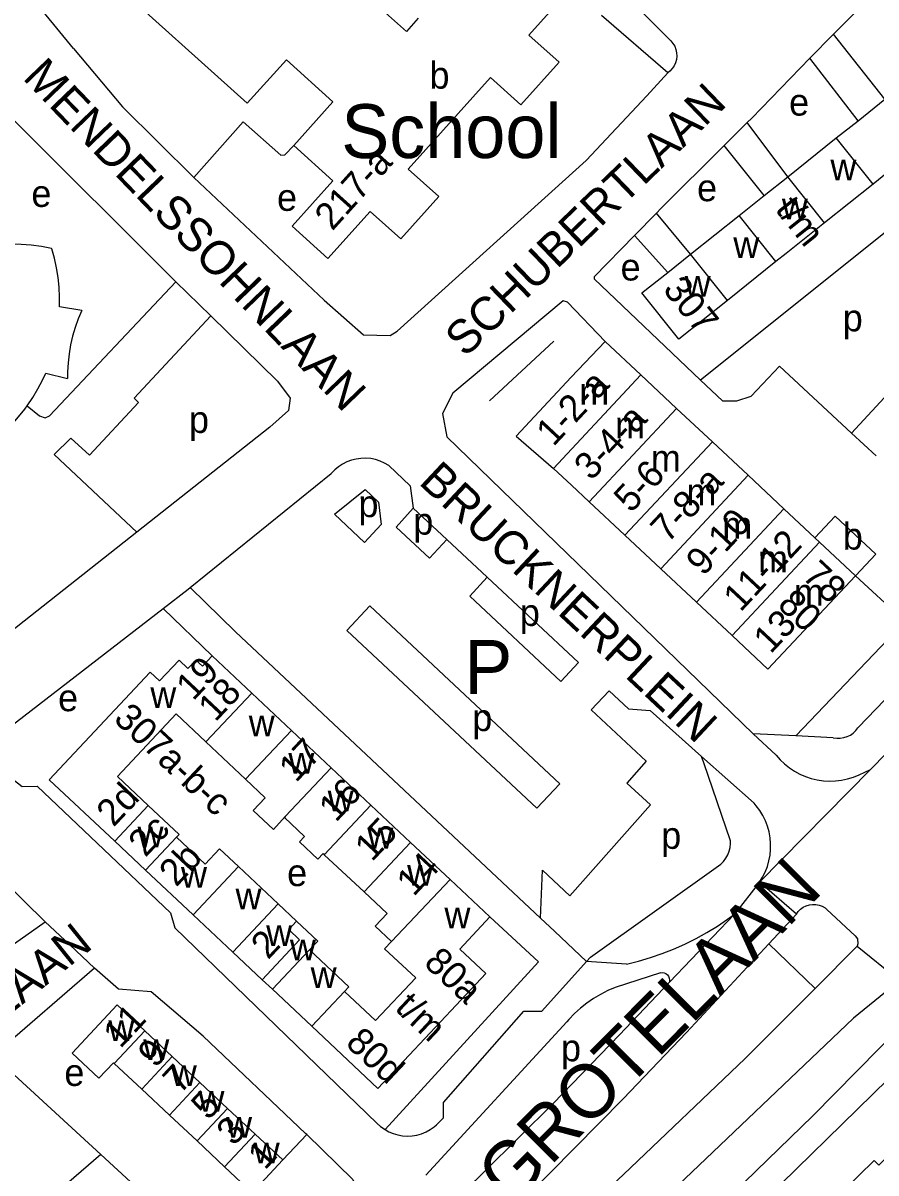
# Model space of a CAD drawing. Extents: x 159045 to 160918, y 380454 to 382516.
# Drawn here: x 159418.5 to 159545.3, y 381526.3 to 381697.2 of the extents above; entities that cross this region are included whole.
import ezdxf

# ---------------------------------------------------------------- set-up
doc = ezdxf.new("R2010")
doc.units = 0
for name, color, linetype in [('BLT_Basislijn', 7, 'Continuous'), ('BLT_Bebouwing', 7, 'Continuous'), ('BLT_Bebouwing_beschrifting', 7, 'Continuous'), ('BLT_Centroide', 7, 'Continuous'), ('BLT_Huisnummer', 7, 'Continuous'), ('BLT_Huisnummer_ tussenligend', 7, 'Continuous'), ('BLT_Huisnummer_reeks', 7, 'Continuous'), ('BLT_Onderverdeling_panden', 7, 'Continuous'), ('BLT_Straatnaam', 7, 'Continuous'), ('BLT_Straatnaam_hoofdweg', 7, 'Continuous'), ('BLT_Tekst_parkeren', 7, 'Continuous'), ('BLT_Vlakafsluiter', 7, 'Continuous')]:
    doc.layers.add(name, color=color, linetype=linetype)

msp = doc.modelspace()

# ---------------------------------------------------------------- linework, layer by layer
at = {"layer": 'BLT_Basislijn'}
for p, q in [((159426.04, 381693.35), (159421.49, 381698.86)), ((159514.32, 381689.75), (159504.49, 381698.29)), ((159538.93, 381695.51), (159535.41, 381691.92)), ((159546.57, 381685.84), (159538.93, 381695.51)), ((159542.58, 381682.65), (159535.41, 381691.92)), ((159514.32, 381689.75), (159511.2, 381686.35)), ((159451.23, 381682.5), (159443.9, 381674.23)), ((159522.68, 381678.95), (159526.1, 381682.36)), ((159532.14, 381674.32), (159526.1, 381682.36)), ((159563.11, 381679.29), (159519.18, 381644.07)), ((159528.62, 381671.52), (159522.68, 381678.95)), ((159509.36, 381665.58), (159512.63, 381668.93)), ((159517.7, 381662.81), (159512.63, 381668.93)), ((159514.3, 381660.09), (159509.36, 381665.58)), ((159441.24, 381658.7), (159446.4, 381653.65)), ((159487.85, 381641.03), (159497.4, 381649.9)), ((159542.63, 381592.55), (159586.23, 381637.57)), ((159443.34, 381613.26), (159464.32, 381630.23)), ((159464.78, 381624.17), (159469.34, 381627.85)), ((159476.47, 381625.08), (159473.96, 381622.25)), ((159481.5, 381620.4), (159476.47, 381625.08)), ((159471.74, 381622.66), (159469.25, 381619.95)), ((159473.96, 381622.25), (159478.9, 381617.62)), ((159481.5, 381620.4), (159478.9, 381617.62)), ((159487.49, 381614.81), (159481.5, 381620.4)), ((159487.49, 381614.81), (159484.88, 381612.02)), ((159501.07, 381602.14), (159487.49, 381614.81)), ((159542.21, 381615), (159549.53, 381608.23)), ((159450.09, 381606.69), (159443.34, 381613.26)), ((159484.88, 381612.02), (159498.44, 381599.33)), ((159416.45, 381592.46), (159439.35, 381610.17)), ((159446.6, 381603.11), (159439.35, 381610.17)), ((159470.05, 381610.55), (159466.63, 381606.9)), ((159470.05, 381610.55), (159498.27, 381584.12)), ((159533.34, 381591.23), (159549.53, 381608.23)), ((159450.09, 381606.69), (159495.38, 381564.16)), ((159466.63, 381606.9), (159494.86, 381580.47)), ((159501.07, 381602.14), (159498.44, 381599.33)), ((159505.59, 381597.93), (159502.95, 381595.11)), ((159502.95, 381595.11), (159511.12, 381587.46)), ((159533.34, 381591.23), (159527.02, 381591.54)), ((159527.02, 381591.54), (159530.41, 381588.38)), ((159538.91, 381590.96), (159533.34, 381591.23)), ((159511.12, 381587.46), (159508.25, 381584.23)), ((159519.66, 381587.22), (159519.33, 381588.19)), ((159519.33, 381588.19), (159527.13, 381581.22)), ((159546.8, 381588.69), (159544.42, 381586.25)), ((159523.63, 381575.66), (159519.66, 381587.22)), ((159498.27, 381584.12), (159494.86, 381580.47)), ((159508.25, 381584.23), (159511.73, 381580.98)), ((159511.73, 381580.98), (159499.75, 381567.47)), ((159495.38, 381564.16), (159495.68, 381571.28)), ((159495.68, 381571.28), (159499.75, 381567.47)), ((159527.95, 381569.48), (159524.24, 381564.75)), ((159389.94, 381541.08), (159421.82, 381563.62)), ((159421.82, 381563.62), (159425.47, 381560.19)), ((159487.88, 381564.33), (159495.11, 381557.64)), ((159495.38, 381564.16), (159497.46, 381562.2)), ((159533.42, 381564.73), (159529.34, 381560.33)), ((159497.46, 381562.2), (159502.25, 381557.71)), ((159429.14, 381556.71), (159425.47, 381560.19)), ((159529.34, 381560.33), (159517.12, 381547.17)), ((159529.34, 381560.33), (159536.22, 381553.68)), ((159429.14, 381556.71), (159414.07, 381543.7)), ((159495.11, 381557.64), (159472.3, 381532.73)), ((159508.18, 381557.33), (159502.25, 381557.71)), ((159513.22, 381556.02), (159506.52, 381553.86)), ((159514.55, 381554.62), (159507.13, 381546.79)), ((159536.22, 381553.68), (159525.82, 381543.3)), ((159546.67, 381553.15), (159541.89, 381549.31)), ((159478.35, 381525.94), (159499.33, 381548.74)), ((159490.18, 381500), (159541.89, 381549.31)), ((159430.1, 381529.05), (159414.07, 381543.7)), ((159457.11, 381528.22), (159460.68, 381531.99)), ((159430.1, 381529.05), (159435.13, 381524.38))]:
    msp.add_line(p, q, dxfattribs=at)
for points in [[(159495.02, 381713.36), (159503.61, 381705.69), (159514.77, 381694.53)], [(159571.47, 381691.03), (159553.91, 381708.19), (159551.94, 381708.32), (159551.15, 381707.81), (159539.56, 381696.15), (159538.93, 381695.51)], [(159426.04, 381693.35), (159433.32, 381684.71), (159443.9, 381674.23)], [(159514.77, 381694.53), (159515.09, 381694.14), (159515.34, 381693.71), (159515.52, 381693.24), (159515.62, 381692.74), (159515.65, 381692.24), (159515.59, 381691.74), (159515.46, 381691.25), (159515.25, 381690.8), (159514.97, 381690.38), (159514.63, 381690.01), (159514.32, 381689.75)], [(159526.1, 381682.36), (159526.79, 381683.04), (159535.41, 381691.92)], [(159441.24, 381658.7), (159417.04, 381682.8), (159411.08, 381689.35)], [(159443.9, 381674.23), (159463.26, 381655.98), (159469.09, 381650.82), (159473.07, 381650.73), (159474.12, 381651.36), (159502.17, 381676.71), (159511.2, 381686.35)], [(159451.23, 381682.5), (159456.81, 381677.52), (159457.42, 381677.56), (159458.73, 381678.97)], [(159512.63, 381668.93), (159513.27, 381669.6), (159522.68, 381678.95)], [(159509.36, 381665.58), (159503.38, 381659.47), (159503.38, 381659.15), (159519.18, 381644.07)], [(159578.37, 381665.68), (159572.41, 381659.41), (159567.59, 381663.72), (159556.84, 381652.65), (159541.61, 381636.24)], [(159419.15, 381640.29), (159420.95, 381638.8), (159421.8, 381638.48), (159422.44, 381638.8), (159441.24, 381658.7)], [(159505.02, 381649.85), (159499.4, 381655.66), (159498.77, 381655.88), (159482.36, 381642.14), (159480.86, 381639.12), (159481.5, 381635.68), (159527.02, 381591.54)], [(159446.4, 381653.65), (159435.02, 381641.4), (159435.65, 381640.79), (159428.37, 381632.94), (159425.61, 381635.49), (159423.14, 381633.04), (159435.41, 381621.52)], [(159446.4, 381653.65), (159456.34, 381643.92), (159458.22, 381641.44), (159457.96, 381639.58)], [(159519.18, 381644.07), (159522.45, 381641.02), (159524.56, 381641.02), (159526.69, 381641.7), (159530.92, 381646.19), (159541.61, 381636.24)], [(159457.96, 381639.58), (159455.18, 381637.09), (159435.41, 381621.52)], [(159541.61, 381636.24), (159545.27, 381632.84)], [(159472.85, 381631.41), (159472.22, 381631.78), (159471.57, 381632.07), (159470.88, 381632.29), (159470.17, 381632.43), (159469.45, 381632.49), (159468.73, 381632.47), (159468.02, 381632.37), (159467.32, 381632.2), (159466.64, 381631.94), (159466, 381631.62), (159465.4, 381631.22), (159464.84, 381630.76), (159464.32, 381630.23)], [(159472.85, 381631.41), (159476.06, 381628.38), (159476.47, 381625.08)], [(159469.34, 381627.85), (159471.32, 381625.97), (159471.74, 381622.66)], [(159464.78, 381624.17), (159469.25, 381619.95)], [(159435.41, 381621.52), (159410.59, 381601.96), (159408.92, 381601.27), (159406.51, 381601.37), (159404.47, 381602), (159395.25, 381610.86)], [(159439.35, 381610.17), (159443.04, 381613.02), (159443.34, 381613.26)], [(159505.59, 381597.93), (159508.46, 381595.25), (159511.68, 381595.02), (159519.33, 381588.19)], [(159538.91, 381590.96), (159539.43, 381590.88), (159539.95, 381590.89), (159540.47, 381590.97), (159540.97, 381591.13), (159541.44, 381591.36), (159541.87, 381591.66), (159542.24, 381592.03), (159542.56, 381592.44), (159542.63, 381592.55)], [(159530.41, 381588.38), (159531.02, 381587.69), (159531.67, 381587.07), (159532.39, 381586.5), (159533.15, 381585.99), (159533.94, 381585.56), (159534.78, 381585.2), (159535.64, 381584.91), (159536.53, 381584.7), (159537.43, 381584.57), (159538.34, 381584.51), (159539.25, 381584.54), (159540.15, 381584.65), (159541.04, 381584.83), (159541.92, 381585.09), (159542.76, 381585.43), (159543.57, 381585.84), (159544.42, 381586.25)], [(159416.55, 381585.13), (159418.4, 381583.69), (159420.62, 381583.74), (159440.44, 381564.95), (159441.06, 381562.69), (159471.12, 381533.65)], [(159527.95, 381569.48), (159528.41, 381570.22), (159528.8, 381571), (159529.11, 381571.81), (159529.35, 381572.65), (159529.51, 381573.5), (159529.6, 381574.37), (159529.6, 381575.24), (159529.52, 381576.11), (159529.37, 381576.96), (159529.13, 381577.8), (159528.82, 381578.61), (159528.44, 381579.39), (159527.98, 381580.13), (159527.46, 381580.83), (159527.13, 381581.22)], [(159378.26, 381557.33), (159399.76, 381575.88), (159405.39, 381580.31), (159407.3, 381580.4), (159413.8, 381574.42), (159414.39, 381573.6), (159415.42, 381569.87), (159421.82, 381563.62)], [(159522.19, 381572.16), (159522.6, 381572.57), (159522.95, 381573.04), (159523.23, 381573.54), (159523.44, 381574.08), (159523.58, 381574.65), (159523.64, 381575.23), (159523.63, 381575.66)], [(159502.25, 381557.71), (159502.83, 381558.36), (159522.19, 381572.16)], [(159533.42, 381564.73), (159533.7, 381565.13), (159534.05, 381565.47), (159534.44, 381565.76), (159534.88, 381565.98), (159535.35, 381566.12), (159535.83, 381566.19), (159536.32, 381566.17), (159536.8, 381566.08), (159537.26, 381565.91), (159537.68, 381565.67), (159537.96, 381565.45)], [(159537.96, 381565.45), (159542.17, 381561.51)], [(159508.18, 381557.33), (159509.97, 381557.78), (159511.73, 381558.3), (159513.47, 381558.89), (159515.18, 381559.56), (159516.86, 381560.31), (159518.51, 381561.12), (159520.11, 381562.01), (159521.68, 381562.97), (159523.21, 381563.99), (159524.24, 381564.75)], [(159542.45, 381559.98), (159536.22, 381553.68)], [(159542.17, 381561.51), (159542.51, 381561.09), (159542.56, 381560.33), (159542.45, 381559.98)], [(159460.68, 381531.99), (159460.5, 381532.17), (159445.26, 381546.61), (159437.58, 381553.2), (159432.68, 381553.6), (159429.14, 381556.71)], [(159479.97, 381533.45), (159481, 381534.48), (159481, 381536.74), (159492.95, 381550.33), (159495.62, 381550.33), (159502.25, 381557.71)], [(159513.22, 381556.02), (159513.5, 381556.07), (159513.79, 381556.04), (159514.05, 381555.93), (159514.27, 381555.75), (159514.44, 381555.52), (159514.54, 381555.25), (159514.56, 381554.96), (159514.55, 381554.62)], [(159506.52, 381553.86), (159505.41, 381553.39), (159504.34, 381552.83), (159503.3, 381552.21), (159502.31, 381551.52), (159501.36, 381550.77), (159500.47, 381549.96), (159499.63, 381549.09), (159499.33, 381548.74)], [(159548.98, 381548.09), (159535.85, 381534.78), (159519, 381518.38), (159484.98, 381487.13)], [(159515.76, 381509.72), (159517.47, 381511.31), (159556.16, 381549.16)], [(159467.51, 381497.62), (159486.06, 381515.35), (159507.71, 381537.31), (159517.12, 381547.17)], [(159507.13, 381546.79), (159497.27, 381536.59), (159487.08, 381526.49), (159476.16, 381515.77)], [(159474.04, 381494.72), (159491.54, 381510.87), (159507.73, 381526.04), (159525.82, 381543.3)], [(159471.12, 381533.65), (159471.65, 381533.18), (159472.3, 381532.73)], [(159472.3, 381532.73), (159472.86, 381532.41), (159473.52, 381532.14), (159474.21, 381531.94), (159474.91, 381531.81), (159475.62, 381531.77), (159476.34, 381531.81), (159477.04, 381531.92), (159477.73, 381532.12), (159478.4, 381532.39), (159479.02, 381532.73), (159479.61, 381533.14), (159479.97, 381533.45)], [(159460.68, 381531.99), (159467.5, 381525.34), (159469.23, 381521.32), (159464.74, 381515.73), (159455.4, 381505.91)], [(159430.1, 381529.05), (159396.43, 381500), (159394.83, 381498.62)]]:
    msp.add_lwpolyline(points, dxfattribs=at)
at = {"layer": 'BLT_Bebouwing'}
for p, q in [((159542.58, 381682.65), (159546.57, 381685.84)), ((159539.35, 381680.08), (159542.58, 381682.65)), ((159532.14, 381674.32), (159539.35, 381680.08)), ((159528.62, 381671.52), (159532.14, 381674.32)), ((159544.83, 381673.22), (159537.61, 381667.46)), ((159524.92, 381668.56), (159528.62, 381671.52)), ((159517.7, 381662.81), (159524.92, 381668.56)), ((159514.3, 381660.09), (159517.7, 381662.81)), ((159530.39, 381661.7), (159523.17, 381655.95)), ((159427.25, 381654.42), (159423.93, 381654.99)), ((159510.33, 381644.88), (159505.02, 381649.85)), ((159421.89, 381645.11), (159425.14, 381644.36)), ((159515.63, 381639.9), (159510.33, 381644.88)), ((159418.78, 381639.78), (159419.15, 381640.29)), ((159520.94, 381634.93), (159515.63, 381639.9)), ((159526.25, 381629.96), (159520.94, 381634.93)), ((159531.56, 381624.98), (159526.25, 381629.96)), ((159502.65, 381626.03), (159507.95, 381621.05)), ((159536.15, 381620.68), (159531.56, 381624.98)), ((159507.95, 381621.05), (159513.26, 381616.08)), ((159545.23, 381618.22), (159542.21, 381615)), ((159513.26, 381616.08), (159518.57, 381611.1)), ((159518.57, 381611.1), (159523.87, 381606.13)), ((159446.6, 381603.11), (159452.49, 381597.57)), ((159452.49, 381597.57), (159458.39, 381592.03)), ((159458.39, 381592.03), (159464.29, 381586.49)), ((159445.69, 381590.33), (159451.59, 381584.79)), ((159464.29, 381586.49), (159470.19, 381580.95)), ((159432.15, 381575.58), (159422.42, 381584.72)), ((159470.19, 381580.95), (159476.09, 381575.41)), ((159436.72, 381571.28), (159432.14, 381575.59)), ((159441.3, 381576.17), (159445.57, 381572.16)), ((159476.09, 381575.41), (159481.99, 381569.87)), ((159447.72, 381574.45), (159445.57, 381572.16)), ((159450.51, 381571.82), (159447.72, 381574.45)), ((159463.27, 381573.58), (159469.19, 381568.07)), ((159443.78, 381564.65), (159436.72, 381571.28)), ((159456.41, 381566.28), (159450.51, 381571.82)), ((159481.99, 381569.87), (159487.88, 381564.33)), ((159449.68, 381559.11), (159443.78, 381564.65)), ((159454.05, 381555.01), (159449.68, 381559.11)), ((159455.58, 381553.58), (159454.05, 381555.01)), ((159461.42, 381548.09), (159455.58, 381553.58)), ((159471.25, 381538.86), (159461.42, 381548.09)), ((159440.7, 381543.57), (159436.6, 381547.41)), ((159444.81, 381539.73), (159440.7, 381543.57)), ((159432.06, 381542.56), (159436.16, 381538.72)), ((159448.91, 381535.89), (159444.81, 381539.73)), ((159436.16, 381538.72), (159440.27, 381534.88)), ((159440.27, 381534.88), (159444.37, 381531.04)), ((159453.01, 381532.05), (159448.91, 381535.89)), ((159444.37, 381531.04), (159448.47, 381527.2)), ((159457.11, 381528.22), (159453.01, 381532.05)), ((159452.57, 381523.36), (159457.11, 381528.22)), ((159448.47, 381527.2), (159452.57, 381523.36))]:
    msp.add_line(p, q, dxfattribs=at)
for points in [[(159477.24, 381697.88), (159475.49, 381695.9), (159469.69, 381701.11), (159470.95, 381702.56), (159452.81, 381718.89), (159447.57, 381713.08), (159449.14, 381711.66), (159443.55, 381705.43)], [(159443.55, 381705.43), (159437.31, 381711.04), (159430.96, 381704.01), (159451.81, 381685.23), (159457.65, 381691.69), (159464.57, 381685.47), (159458.73, 381678.97)], [(159458.73, 381678.97), (159464.57, 381673.72), (159458.5, 381666.96), (159463.82, 381662.18), (159470.1, 381669.17), (159474.65, 381665.08), (159480.3, 381671.37), (159475.75, 381675.45), (159487.98, 381689.06), (159492.5, 381685), (159498.17, 381691.32), (159493.65, 381695.38), (159499.86, 381702.3)], [(159552.04, 381678.98), (159546.98, 381674.94), (159544.83, 381673.22)], [(159537.61, 381667.46), (159531.92, 381662.93), (159530.39, 381661.7)], [(159422.77, 381663.68), (159421.27, 381663.96), (159419.75, 381664.15), (159418.23, 381664.26), (159416.7, 381664.29), (159415.18, 381664.24), (159413.99, 381664.15)], [(159423.93, 381654.99), (159423.94, 381656.44), (159423.87, 381657.9), (159423.72, 381659.35), (159423.48, 381660.79), (159423.17, 381662.22), (159422.79, 381663.63), (159422.77, 381663.68)], [(159523.17, 381655.95), (159515.95, 381650.19), (159510.48, 381657.05), (159514.3, 381660.09)], [(159427.25, 381654.42), (159426.72, 381653.19), (159426.26, 381651.93), (159425.88, 381650.65), (159425.58, 381649.34), (159425.35, 381648.02), (159425.2, 381646.69), (159425.13, 381645.35), (159425.14, 381644.36)], [(159505.02, 381649.85), (159499.98, 381644.52), (159491.8, 381635.77), (159497.33, 381630.99)], [(159419.15, 381640.29), (159419.97, 381641.52), (159420.73, 381642.78), (159421.41, 381644.09), (159421.89, 381645.11)], [(159415.23, 381635.88), (159417.1, 381637.74), (159418.78, 381639.78)], [(159497.33, 381630.99), (159500, 381628.51), (159502.65, 381626.03)], [(159536.15, 381620.68), (159539.17, 381623.9), (159545.23, 381618.22)], [(159523.87, 381606.13), (159529.18, 381601.15), (159542.21, 381615)], [(159438.8, 381599.39), (159441.71, 381602.49), (159443.02, 381601.27), (159444.18, 381602.5), (159445.16, 381601.58), (159446.6, 381603.11)], [(159422.42, 381584.72), (159437.41, 381600.68), (159438.8, 381599.39)], [(159437.12, 381580.9), (159432.53, 381585.2), (159441.26, 381594.5)], [(159441.26, 381594.5), (159445.69, 381590.33)], [(159451.59, 381584.79), (159454.51, 381582.05), (159452.71, 381580.14), (159455.71, 381577.32), (159457.49, 381579.25)], [(159437.12, 381580.9), (159441.71, 381576.6), (159441.3, 381576.17)], [(159457.49, 381579.25), (159457.37, 381579.09), (159460.34, 381576.3), (159459.58, 381575.5), (159462.32, 381572.93), (159463.09, 381573.75), (159463.27, 381573.58)], [(159469.19, 381568.07), (159472.64, 381564.86), (159470.85, 381562.94), (159473.25, 381560.7)], [(159459.17, 381563.69), (159456.41, 381566.28)], [(159461.09, 381559.45), (159462.3, 381560.75), (159459.17, 381563.69)], [(159487.88, 381564.33), (159483.4, 381559.55), (159487.27, 381555.92), (159482.86, 381551.22)], [(159473.25, 381560.7), (159472.22, 381559.6), (159476.86, 381555.28), (159470.9, 381548.93), (159466.28, 381553.26)], [(159466.28, 381553.26), (159466.93, 381553.96), (159461.09, 381559.45)], [(159436.6, 381547.41), (159432.5, 381551.25), (159425.81, 381544.1), (159429.79, 381540.37), (159431.94, 381542.67), (159432.06, 381542.56)], [(159482.86, 381551.22), (159471.25, 381538.86)], [(159540.42, 381523.7), (159544.98, 381528.14), (159545.68, 381527.43), (159547.62, 381529.34)]]:
    msp.add_lwpolyline(points, dxfattribs=at)
at = {"layer": 'BLT_Onderverdeling_panden'}
for p, q in [((159544.83, 381673.22), (159539.35, 381680.08)), ((159537.61, 381667.46), (159532.14, 381674.32)), ((159530.39, 381661.7), (159524.92, 381668.56)), ((159523.17, 381655.95), (159517.7, 381662.81)), ((159497.33, 381630.99), (159510.33, 381644.88)), ((159502.65, 381626.03), (159515.63, 381639.9)), ((159507.95, 381621.05), (159520.94, 381634.93)), ((159513.26, 381616.08), (159526.25, 381629.96)), ((159518.57, 381611.1), (159531.56, 381624.98)), ((159523.87, 381606.13), (159536.87, 381620.01)), ((159536.15, 381620.68), (159536.87, 381620.01)), ((159542.21, 381615), (159536.87, 381620.01)), ((159445.69, 381590.33), (159452.49, 381597.57)), ((159451.59, 381584.79), (159458.39, 381592.03)), ((159457.49, 381579.25), (159464.29, 381586.49)), ((159437.12, 381580.9), (159432.14, 381575.59)), ((159463.27, 381573.58), (159470.19, 381580.95)), ((159441.3, 381576.17), (159436.72, 381571.28)), ((159469.19, 381568.07), (159476.09, 381575.41)), ((159443.78, 381564.65), (159450.51, 381571.82)), ((159473.25, 381560.7), (159481.99, 381569.87)), ((159449.68, 381559.11), (159456.41, 381566.28)), ((159455.58, 381553.58), (159461.09, 381559.45)), ((159461.42, 381548.09), (159466.28, 381553.26)), ((159432.06, 381542.56), (159436.6, 381547.41)), ((159436.16, 381538.72), (159440.7, 381543.57)), ((159440.27, 381534.88), (159444.81, 381539.73)), ((159444.37, 381531.04), (159448.91, 381535.89)), ((159448.47, 381527.2), (159453.01, 381532.05))]:
    msp.add_line(p, q, dxfattribs=at)
msp.add_lwpolyline([(159454.05, 381555.01), (159459.61, 381560.93), (159458, 381562.44), (159459.17, 381563.69)], dxfattribs=at)
at = {"layer": 'BLT_Vlakafsluiter'}
for p, q in [((159544.42, 381586.25), (159527.95, 381569.48)), ((159533.42, 381564.73), (159527.95, 381569.48)), ((159524.24, 381564.75), (159514.55, 381554.62)), ((159542.45, 381559.98), (159548.43, 381555.14))]:
    msp.add_line(p, q, dxfattribs=at)

# ---------------------------------------------------------------- texts
at = {"layer": 'BLT_Bebouwing_beschrifting'}
msp.add_text('School', height=8, dxfattribs=at).set_placement((159465.8, 381677.1))
at = {"layer": 'BLT_Centroide'}
for s, p in [('b', (159478.91, 381687.41)), ('e', (159532.34, 381683.4)), ('w', (159538.48, 381673.78)), ('e', (159419.76, 381669.83)), ('e', (159518.67, 381670.68)), ('e', (159456.26, 381669.25)), ('w', (159531.27, 381668)), ('w', (159524.05, 381662.25)), ('e', (159507.3, 381658.9)), ('w', (159516.83, 381656.5)), ('p', (159540.31, 381651.35)), ('m', (159501.17, 381640.44)), ('p', (159443.17, 381636.25)), ('m', (159506.48, 381635.45)), ('m', (159511.8, 381630.48)), ('m', (159517.09, 381625.5)), ('p', (159468.35, 381623.74)), ('p', (159476.5, 381621.14)), ('m', (159522.41, 381620.53)), ('b', (159540.32, 381618.92)), ('m', (159527.72, 381615.55)), ('m', (159533.05, 381610.58)), ('p', (159492.33, 381607.57)), ('e', (159423.73, 381594.9)), ('w', (159437.43, 381595.4)), ('w', (159452.05, 381591.19)), ('p', (159485.27, 381591.95)), ('w', (159457.94, 381585.64)), ('w', (159463.78, 381580.03)), ('w', (159435.53, 381574.67)), ('w', (159469.67, 381574.5)), ('p', (159513.34, 381574.45)), ('e', (159457.76, 381568.91)), ('w', (159475.59, 381568.97)), ('w', (159441.99, 381568.66)), ('w', (159450.09, 381565.47)), ('w', (159481.13, 381562.63)), ('w', (159454.64, 381560.03)), ('w', (159458.17, 381557.88)), ('w', (159461.25, 381553.77)), ('w', (159431.2, 381545.88)), ('w', (159436.38, 381543.06)), ('p', (159498.45, 381542.88)), ('e', (159424.66, 381539.22)), ('w', (159440.48, 381539.23)), ('w', (159444.58, 381535.39)), ('w', (159448.69, 381531.55)), ('w', (159452.78, 381527.7))]:
    msp.add_text(s, height=4, dxfattribs=at).set_placement(p)
at = {"layer": 'BLT_Huisnummer'}
for s, rotation, p in [('17', 46.7942, (159459.07, 381584.17)), ('16', 46.7966, (159465, 381578.28)), ('2c', 46.7957, (159436.7, 381573.08)), ('15', 46.7866, (159470.35, 381572.41)), ('2b', 46.7957, (159441.28, 381568.67)), ('14', 46.7866, (159476.55, 381567.25)), ('2', 46.7902, (159454.93, 381557.88)), ('11', 46.8972, (159432.97, 381544.67)), ('5', 46.898, (159446.04, 381534)), ('1', 46.9031, (159454.46, 381526.61))]:
    msp.add_text(s, height=4, rotation=rotation, dxfattribs=at).set_placement(p)
at = {"layer": 'BLT_Huisnummer_ tussenligend'}
for s, rotation, p in [('9', 46.898, (159438.13, 381541.75)), ('7', 46.898, (159441.84, 381537.87)), ('3', 46.9031, (159449.81, 381530.16))]:
    msp.add_text(s, height=4, rotation=rotation, dxfattribs=at).set_placement(p)
at = {"layer": 'BLT_Huisnummer_reeks'}
for s, height, rotation, p in [('217-a', 4, 48.0709, (159464.47, 381666.16)), ('t/m ', 4, 308.5731, (159530.15, 381669.44)), ('307', 4, 308.5853, (159513.46, 381657.53)), ('1-2-a', 4, 46.888, (159497.31, 381634.11)), ('3-4-a', 4, 46.8884, (159502.95, 381629.02)), ('5-6', 4, 46.8894, (159508.84, 381624.23)), ('7-8-a', 4, 46.8898, (159514.31, 381619.76)), ('9-10', 4, 46.8883, (159519.58, 381614.85)), ('11-12', 4, 46.8604, (159525.12, 381609.53)), ('78', 4, 316.859, (159534.11, 381614.76)), ('80', 4, 316.8605, (159530.44, 381610.5)), ('13', 4, 46.7325, (159529.59, 381603.31)), ('19', 4, 46.795, (159443.8, 381596.32)), ('18', 4, 46.7957, (159447.09, 381593.18)), ('307a-b-c', 4, 316.7957, (159431.81, 381593.56)), ('2d', 4, 46.7957, (159431.97, 381577.57)), ('80a', 3.999, 316.7941, (159477.9, 381557.28)), ('t/m', 3.999, 316.7941, (159473.6, 381550.62)), ('80d', 3.999, 316.7941, (159466.27, 381545.37))]:
    msp.add_text(s, height=height, rotation=rotation, dxfattribs=at).set_placement(p)
at = {"layer": 'BLT_Straatnaam'}
for s, height, rotation, p in [('MENDELSSOHNLAAN', 5, 313.8995, (159418.32, 381688.93)), ('SCHUBERTLAAN', 4.9999, 43.9522, (159484.22, 381647.35)), ('BRUCKNERPLEIN', 5, 316.8776, (159477.16, 381628.77)), ('MAHLERLAAN', 5, 38.7082, (159393.73, 381531.49))]:
    msp.add_text(s, height=height, rotation=rotation, dxfattribs=at).set_placement(p)
at = {"layer": 'BLT_Straatnaam_hoofdweg'}
msp.add_text('KAREL DE GROTELAAN', height=8, rotation=45.1129, dxfattribs=at).set_placement((159451.56, 381481.75))
at = {"layer": 'BLT_Tekst_parkeren'}
msp.add_text('P', height=8, dxfattribs=at).set_placement((159484.08, 381597.48))

doc.saveas('drawing.dxf')
